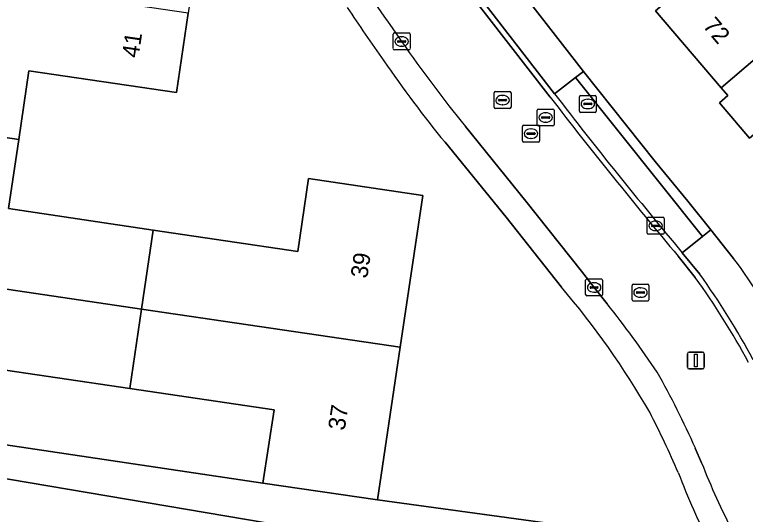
# Model space of a CAD drawing. Extents: x 164148 to 165261, y 382513 to 383432.
# Drawn here: x 164542.81 to 164585.98, y 383245.45 to 383274.98 of the extents above; entities that cross this region are included whole.
import ezdxf

# ---------------------------------------------------------------- set-up
doc = ezdxf.new("R2010")
doc.units = 0
for name, color, linetype in [('IMGEO_Brandkraan', 7, 'Continuous'), ('IMGEO_Erf', 7, 'Continuous'), ('IMGEO_Greppel_droge_sloot', 7, 'Continuous'), ('IMGEO_Groenvoorziening', 7, 'Continuous'), ('IMGEO_Kolk', 7, 'Continuous'), ('IMGEO_Lichtmast', 7, 'Continuous'), ('IMGEO_Muur', 7, 'Continuous'), ('IMGEO_Pand', 7, 'Continuous'), ('IMGEO_Pand_nummerreeks', 7, 'Continuous'), ('IMGEO_Parkeervlak_open', 7, 'Continuous'), ('IMGEO_Rijbaan_lokaal_open', 7, 'Continuous'), ('IMGEO_Rioolput', 7, 'Continuous'), ('IMGEO_Voetpad_open', 7, 'Continuous')]:
    doc.layers.add(name, color=color, linetype=linetype)

msp = doc.modelspace()

# ---------------------------------------------------------------- linework, layer by layer
at = {"layer": 'IMGEO_Brandkraan'}
for p, q in [((164576.17, 383269.275), (164576.17, 383270.127)), ((164576.245, 383270.201), (164577.097, 383270.201)), ((164576.658, 383269.981), (164576.683, 383269.981)), ((164577.171, 383270.127), (164577.171, 383269.275)), ((164576.429, 383269.695), (164576.429, 383269.707)), ((164576.867, 383269.658), (164576.469, 383269.658)), ((164576.472, 383269.744), (164576.87, 383269.744)), ((164576.913, 383269.707), (164576.913, 383269.695)), ((164577.097, 383269.201), (164576.245, 383269.201)), ((164576.681, 383269.421), (164576.656, 383269.421))]:
    msp.add_line(p, q, dxfattribs=at)
for points in [[(164576.17, 383269.275), (164576.17, 383270.127)], [(164576.245, 383270.201), (164577.097, 383270.201)], [(164577.171, 383270.127), (164577.171, 383269.275)], [(164577.097, 383269.201), (164576.245, 383269.201)]]:
    msp.add_lwpolyline(points, dxfattribs=at)
for centre, radius, start, end in [((164576.247, 383270.125), 0.0765, 91.552, 178.448), ((164576.247, 383270.125), 0.0765, 91.552, 178.448), ((164577.095, 383270.125), 0.0765, 1.552, 88.448), ((164577.095, 383270.125), 0.0765, 1.552, 88.448), ((164576.469, 383269.704), 0.0403, 85.8775, 175.7526), ((164576.466, 383269.694), 0.0366, 178.938, 274.7102), ((164576.87, 383269.701), 0.043, 264.8664, 352.4533), ((164576.874, 383269.706), 0.0386, 1.7309, 96.639), ((164576.247, 383269.277), 0.0765, 181.552, 268.448), ((164576.247, 383269.277), 0.0765, 181.552, 268.448), ((164577.095, 383269.277), 0.0765, 271.552, 358.448), ((164577.095, 383269.277), 0.0765, 271.552, 358.448)]:
    msp.add_arc(centre, radius, start, end, dxfattribs=at)
for centre, major_axis, ratio, start_param, end_param in [((164576.657, 383269.701), (-0.387, 0.002), 0.722429, 4.712389, 7.853982), ((164576.682, 383269.701), (-0.39, 0.002), 0.717154, 1.570796, 4.712389)]:
    msp.add_ellipse(centre, major_axis=major_axis, ratio=ratio, start_param=start_param, end_param=end_param, dxfattribs=at)
at = {"layer": 'IMGEO_Erf'}
for points in [[(164540.939, 383296.326), (164540.567, 383295.814), (164540.337, 383295.423), (164540.249, 383295.225), (164546.982, 383294.222), (164546.544, 383291.22), (164546.111, 383288.252), (164545.056, 383281.021), (164553.756, 383279.732), (164553.067, 383275.067), (164552.375, 383270.375), (164543.647, 383271.663), (164543.047, 383267.603), (164542.443, 383263.513), (164550.997, 383262.244), (164559.534, 383260.978), (164560.177, 383265.291), (164566.914, 383264.296), (164565.584, 383255.322), (164564.251, 383246.318), (164583.934, 383243.607)], [(164571.503, 383277.936), (164576.415, 383271.617), (164580.653, 383266.29), (164582.585, 383263.961), (164583.944, 383262.272), (164585.284, 383260.567)], [(164575.104, 383258.878), (164571.837, 383263.001), (164568.232, 383267.435)]]:
    msp.add_lwpolyline(points, dxfattribs=at)
for points in [[(164588.439, 383266.118), (164586.724, 383268.118), (164586.214, 383267.684), (164584.449, 383269.761), (164584.944, 383270.195), (164584.546, 383270.661), (164580.662, 383275.211), (164584.498, 383278.504), (164582.553, 383280.79), (164588.787, 383286.094), (164594.61, 383279.268), (164594.769, 383279.082), (164593.111, 383277.661), (164598.792, 383271.032), (164593.881, 383266.823), (164591.925, 383269.105)], [(164557.474, 383247.292), (164558.145, 383251.619), (164549.612, 383252.884), (164541.054, 383254.153), (164540.41, 383249.845)]]:
    msp.add_lwpolyline(points, close=True, dxfattribs=at)
for centre, radius, start, end in [((164640.067, 383326.157), 92.732, 213.18571, 215.54367), ((164621.712, 383311.398), 69.23, 214.43557, 219.42218), ((164560.668, 383241.958), 30.858, 26.171, 37.0887), ((164538.521, 383227.497), 48.199, 29.8475, 40.623), ((164527.053, 383224.129), 59.886, 23.40418, 27.18044), ((164621.055, 383262.744), 41.764, 200.7952, 207.2728)]:
    msp.add_arc(centre, radius, start, end, dxfattribs=at)
at = {"layer": 'IMGEO_Greppel_droge_sloot'}
msp.add_lwpolyline([(164536.099, 383245.494), (164577.946, 383238.829), (164578.341, 383241.442), (164536.737, 383248.494)], dxfattribs=at)
at = {"layer": 'IMGEO_Groenvoorziening'}
for points in [[(164583.934, 383243.607), (164564.251, 383246.318), (164557.474, 383247.292), (164540.41, 383249.845), (164533.666, 383250.858), (164532.495, 383251.052), (164530.74, 383238.876), (164581.38, 383231.31), (164587.504, 383230.395), (164588.82, 383230.206), (164593.829, 383229.46)], [(164536.737, 383248.494), (164578.341, 383241.442), (164577.946, 383238.829), (164536.099, 383245.494)]]:
    msp.add_lwpolyline(points, dxfattribs=at)
at = {"layer": 'IMGEO_Kolk'}
for p, q in [((164565.169, 383272.966), (164565.169, 383273.818)), ((164565.244, 383273.892), (164566.096, 383273.892)), ((164566.17, 383273.818), (164566.17, 383272.966)), ((164565.428, 383273.386), (164565.428, 383273.398)), ((164565.471, 383273.435), (164565.869, 383273.435)), ((164565.657, 383273.672), (164565.682, 383273.672)), ((164565.912, 383273.398), (164565.912, 383273.386)), ((164565.866, 383273.349), (164565.468, 383273.349)), ((164565.68, 383273.112), (164565.655, 383273.112)), ((164566.096, 383272.892), (164565.244, 383272.892)), ((164571.131, 383269.502), (164571.131, 383270.354)), ((164571.206, 383270.428), (164572.058, 383270.428)), ((164572.132, 383270.354), (164572.132, 383269.502)), ((164571.39, 383269.922), (164571.39, 383269.934)), ((164571.433, 383269.971), (164571.831, 383269.971)), ((164571.619, 383270.208), (164571.644, 383270.208)), ((164571.874, 383269.934), (164571.874, 383269.922)), ((164571.828, 383269.885), (164571.43, 383269.885)), ((164571.642, 383269.648), (164571.617, 383269.648)), ((164572.058, 383269.428), (164571.206, 383269.428)), ((164580.247, 383263.001), (164581.099, 383263.001)), ((164580.172, 383262.075), (164580.172, 383262.927)), ((164580.66, 383262.781), (164580.685, 383262.781)), ((164581.173, 383262.927), (164581.173, 383262.075)), ((164580.431, 383262.495), (164580.431, 383262.507)), ((164580.869, 383262.458), (164580.471, 383262.458)), ((164580.474, 383262.544), (164580.872, 383262.544)), ((164580.683, 383262.221), (164580.658, 383262.221)), ((164580.915, 383262.507), (164580.915, 383262.495)), ((164581.099, 383262.001), (164580.247, 383262.001)), ((164576.54, 383258.433), (164576.54, 383259.285)), ((164576.615, 383259.359), (164577.467, 383259.359)), ((164577.028, 383259.139), (164577.053, 383259.139)), ((164577.541, 383259.285), (164577.541, 383258.433)), ((164576.799, 383258.853), (164576.799, 383258.865)), ((164577.237, 383258.816), (164576.839, 383258.816)), ((164576.842, 383258.902), (164577.24, 383258.902)), ((164577.283, 383258.865), (164577.283, 383258.853)), ((164577.467, 383258.359), (164576.615, 383258.359)), ((164577.051, 383258.579), (164577.026, 383258.579))]:
    msp.add_line(p, q, dxfattribs=at)
for points in [[(164565.169, 383272.966), (164565.169, 383273.818)], [(164565.244, 383273.892), (164566.096, 383273.892)], [(164566.17, 383273.818), (164566.17, 383272.966)], [(164566.096, 383272.892), (164565.244, 383272.892)], [(164571.131, 383269.502), (164571.131, 383270.354)], [(164571.206, 383270.428), (164572.058, 383270.428)], [(164572.132, 383270.354), (164572.132, 383269.502)], [(164572.058, 383269.428), (164571.206, 383269.428)], [(164580.247, 383263.001), (164581.099, 383263.001)], [(164580.172, 383262.075), (164580.172, 383262.927)], [(164581.173, 383262.927), (164581.173, 383262.075)], [(164581.099, 383262.001), (164580.247, 383262.001)], [(164576.54, 383258.433), (164576.54, 383259.285)], [(164576.615, 383259.359), (164577.467, 383259.359)], [(164577.541, 383259.285), (164577.541, 383258.433)], [(164577.467, 383258.359), (164576.615, 383258.359)]]:
    msp.add_lwpolyline(points, dxfattribs=at)
for centre, radius, start, end in [((164565.246, 383273.816), 0.0765, 91.552, 178.448), ((164565.246, 383273.816), 0.0765, 91.552, 178.448), ((164566.094, 383273.816), 0.0765, 1.552, 88.448), ((164566.094, 383273.816), 0.0765, 1.552, 88.448), ((164565.468, 383273.395), 0.0403, 85.8775, 175.7526), ((164565.465, 383273.385), 0.0366, 178.938, 274.7102), ((164565.869, 383273.392), 0.043, 264.8664, 352.4533), ((164565.873, 383273.397), 0.0386, 1.7309, 96.639), ((164565.246, 383272.968), 0.0765, 181.552, 268.448), ((164565.246, 383272.968), 0.0765, 181.552, 268.448), ((164566.094, 383272.968), 0.0765, 271.552, 358.448), ((164566.094, 383272.968), 0.0765, 271.552, 358.448), ((164571.208, 383270.352), 0.0765, 91.552, 178.448), ((164571.208, 383270.352), 0.0765, 91.552, 178.448), ((164572.056, 383270.352), 0.0765, 1.552, 88.448), ((164572.056, 383270.352), 0.0765, 1.552, 88.448), ((164571.43, 383269.931), 0.0403, 85.8775, 175.7526), ((164571.427, 383269.921), 0.0366, 178.938, 274.7102), ((164571.831, 383269.928), 0.043, 264.8664, 352.4533), ((164571.835, 383269.933), 0.0386, 1.7309, 96.639), ((164571.208, 383269.504), 0.0765, 181.552, 268.448), ((164571.208, 383269.504), 0.0765, 181.552, 268.448), ((164572.056, 383269.504), 0.0765, 271.552, 358.448), ((164572.056, 383269.504), 0.0765, 271.552, 358.448), ((164580.249, 383262.925), 0.0765, 91.552, 178.448), ((164580.249, 383262.925), 0.0765, 91.552, 178.448), ((164581.097, 383262.925), 0.0765, 1.552, 88.448), ((164581.097, 383262.925), 0.0765, 1.552, 88.448), ((164580.471, 383262.504), 0.0403, 85.8775, 175.7526), ((164580.468, 383262.494), 0.0366, 178.938, 274.7102), ((164580.872, 383262.501), 0.043, 264.8664, 352.4533), ((164580.876, 383262.506), 0.0386, 1.7309, 96.639), ((164580.249, 383262.077), 0.0765, 181.552, 268.448), ((164580.249, 383262.077), 0.0765, 181.552, 268.448), ((164581.097, 383262.077), 0.0765, 271.552, 358.448), ((164581.097, 383262.077), 0.0765, 271.552, 358.448), ((164576.617, 383259.283), 0.0765, 91.552, 178.448), ((164576.617, 383259.283), 0.0765, 91.552, 178.448), ((164577.465, 383259.283), 0.0765, 1.552, 88.448), ((164577.465, 383259.283), 0.0765, 1.552, 88.448), ((164576.839, 383258.862), 0.0403, 85.8775, 175.7526), ((164576.836, 383258.852), 0.0366, 178.938, 274.7102), ((164577.24, 383258.859), 0.043, 264.8664, 352.4533), ((164577.244, 383258.864), 0.0386, 1.7309, 96.639), ((164576.617, 383258.435), 0.0765, 181.552, 268.448), ((164576.617, 383258.435), 0.0765, 181.552, 268.448), ((164577.465, 383258.435), 0.0765, 271.552, 358.448), ((164577.465, 383258.435), 0.0765, 271.552, 358.448)]:
    msp.add_arc(centre, radius, start, end, dxfattribs=at)
for centre, major_axis, ratio, start_param, end_param in [((164565.656, 383273.392), (-0.387, 0.002), 0.722429, 4.712389, 7.853982), ((164565.681, 383273.392), (-0.39, 0.002), 0.717154, 1.570796, 4.712389), ((164571.618, 383269.928), (-0.387, 0.002), 0.722429, 4.712389, 7.853982), ((164571.643, 383269.928), (-0.39, 0.002), 0.717154, 1.570796, 4.712389), ((164580.659, 383262.501), (-0.387, 0.002), 0.722429, 4.712389, 7.853982), ((164580.684, 383262.501), (-0.39, 0.002), 0.717154, 1.570796, 4.712389), ((164577.027, 383258.859), (-0.387, 0.002), 0.722429, 4.712389, 7.853982), ((164577.052, 383258.859), (-0.39, 0.002), 0.717154, 1.570796, 4.712389)]:
    msp.add_ellipse(centre, major_axis=major_axis, ratio=ratio, start_param=start_param, end_param=end_param, dxfattribs=at)
at = {"layer": 'IMGEO_Lichtmast'}
for p, q in [((164582.556, 383254.142), (164582.556, 383254.942)), ((164582.556, 383254.942), (164582.556, 383254.142)), ((164582.656, 383255.042), (164583.446, 383255.042)), ((164583.446, 383255.042), (164582.656, 383255.042)), ((164583.546, 383254.942), (164583.546, 383254.142)), ((164583.546, 383254.142), (164583.546, 383254.942)), ((164583.446, 383254.042), (164582.656, 383254.042)), ((164582.656, 383254.042), (164583.446, 383254.042))]:
    msp.add_line(p, q, dxfattribs=at)
msp.add_lwpolyline([(164582.976, 383254.917), (164583.126, 383254.917), (164583.126, 383254.167), (164582.976, 383254.167), (164582.976, 383254.917)], dxfattribs=at)
for centre, start, end in [((164582.656, 383254.942), 90, 180), ((164582.656, 383254.942), 90, 180), ((164583.446, 383254.942), 0, 90), ((164583.446, 383254.942), 360, 90), ((164582.656, 383254.142), 180, 270), ((164582.656, 383254.142), 180, 270), ((164583.446, 383254.142), 270, 0), ((164583.446, 383254.142), 270, 0)]:
    msp.add_arc(centre, 0.1, start, end, dxfattribs=at)
at = {"layer": 'IMGEO_Muur'}
msp.add_lwpolyline([(164557.474, 383247.292), (164540.41, 383249.845)], dxfattribs=at)
at = {"layer": 'IMGEO_Pand'}
for points in [[(164594.61, 383279.268), (164588.787, 383286.094), (164582.553, 383280.79), (164584.498, 383278.504), (164580.662, 383275.211), (164584.546, 383270.661)], [(164594.61, 383279.268), (164584.546, 383270.661), (164584.944, 383270.195), (164584.449, 383269.761), (164586.214, 383267.684), (164586.724, 383268.118), (164588.439, 383266.118), (164591.925, 383269.105), (164593.881, 383266.823), (164598.792, 383271.032), (164593.111, 383277.661), (164594.769, 383279.082)], [(164543.047, 383267.603), (164543.647, 383271.663), (164552.375, 383270.375), (164553.067, 383275.067), (164537.597, 383277.356), (164536.299, 383268.602)], [(164534.999, 383259.847), (164550.307, 383257.582), (164550.997, 383262.244), (164542.443, 383263.513), (164543.047, 383267.603), (164536.299, 383268.602)], [(164550.307, 383257.582), (164565.584, 383255.322), (164566.914, 383264.296), (164560.177, 383265.291), (164559.534, 383260.978), (164550.997, 383262.244)], [(164534.999, 383259.847), (164533.666, 383250.858), (164540.41, 383249.845), (164541.054, 383254.153), (164549.612, 383252.884), (164550.307, 383257.582)], [(164550.307, 383257.582), (164549.612, 383252.884), (164558.145, 383251.619), (164557.474, 383247.292), (164564.251, 383246.318), (164565.584, 383255.322)]]:
    msp.add_lwpolyline(points, close=True, dxfattribs=at)
at = {"layer": 'IMGEO_Parkeervlak_open'}
for points in [[(164575.947, 383271.255), (164574.707, 383270.298)], [(164582.252, 383260.911), (164583.453, 383261.877), (164575.947, 383271.255)]]:
    msp.add_lwpolyline(points, dxfattribs=at)
msp.add_arc((164791.739, 383437.017), 273.675, 217.53054, 220.0521, dxfattribs=at)
at = {"layer": 'IMGEO_Rijbaan_lokaal_open'}
for points in [[(164569.53, 383276.467), (164574.452, 383270.101)], [(164574.452, 383270.101), (164569.53, 383276.467)], [(164574.707, 383270.298), (164569.788, 383276.659)], [(164569.442, 383268.372), (164573.003, 383263.948), (164576.294, 383259.826), (164577.041, 383258.859), (164577.816, 383257.881)], [(164583.281, 383259.642), (164582.252, 383260.911)], [(164582.005, 383260.704), (164583.02, 383259.454)], [(164583.02, 383259.454), (164582.005, 383260.704)], [(164583.02, 383249.359), (164583.394, 383248.501)]]:
    msp.add_lwpolyline(points, dxfattribs=at)
for centre, radius, start, end in [((164693.124, 383364.005), 156.382, 208.2557, 215.41089), ((164626.306, 383315.026), 73.553, 214.4746, 219.3674), ((164791.942, 383437.178), 274.257, 217.53173, 220.05062), ((164791.942, 383437.178), 274.257, 217.53173, 220.05062), ((164791.739, 383437.017), 273.675, 217.53054, 220.0521), ((164546.932, 383233.43), 44.814, 28.1595, 35.7963), ((164546.508, 383233.169), 44.989, 28.1973, 35.7499), ((164546.508, 383233.169), 44.989, 28.1973, 35.7499), ((164532.188, 383221.398), 58.42, 33.74211, 38.64475), ((164539.739, 383230.446), 47.233, 23.604, 29.6996), ((164620.833, 383263.009), 40.152, 201.1821, 207.6451)]:
    msp.add_arc(centre, radius, start, end, dxfattribs=at)
at = {"layer": 'IMGEO_Rioolput'}
for p, q in [((164573.677, 383268.473), (164573.677, 383269.325)), ((164573.752, 383269.399), (164574.604, 383269.399)), ((164574.165, 383269.179), (164574.19, 383269.179)), ((164574.678, 383269.325), (164574.678, 383268.473)), ((164573.936, 383268.893), (164573.936, 383268.905)), ((164574.374, 383268.856), (164573.976, 383268.856)), ((164573.979, 383268.942), (164574.377, 383268.942)), ((164574.188, 383268.619), (164574.163, 383268.619)), ((164574.42, 383268.905), (164574.42, 383268.893)), ((164572.806, 383267.521), (164572.806, 383268.373)), ((164572.881, 383268.447), (164573.733, 383268.447)), ((164573.294, 383268.227), (164573.319, 383268.227)), ((164574.604, 383268.399), (164573.752, 383268.399)), ((164573.807, 383268.373), (164573.807, 383267.521)), ((164573.065, 383267.941), (164573.065, 383267.953)), ((164573.503, 383267.904), (164573.105, 383267.904)), ((164573.108, 383267.99), (164573.506, 383267.99)), ((164573.549, 383267.953), (164573.549, 383267.941)), ((164573.733, 383267.447), (164572.881, 383267.447)), ((164573.317, 383267.667), (164573.292, 383267.667)), ((164579.281, 383258.13), (164579.281, 383258.982)), ((164579.356, 383259.056), (164580.208, 383259.056)), ((164579.769, 383258.836), (164579.794, 383258.836)), ((164580.282, 383258.982), (164580.282, 383258.13)), ((164579.54, 383258.55), (164579.54, 383258.562)), ((164579.978, 383258.513), (164579.58, 383258.513)), ((164579.583, 383258.599), (164579.981, 383258.599)), ((164579.792, 383258.276), (164579.767, 383258.276)), ((164580.024, 383258.562), (164580.024, 383258.55)), ((164580.208, 383258.056), (164579.356, 383258.056))]:
    msp.add_line(p, q, dxfattribs=at)
for points in [[(164573.677, 383268.473), (164573.677, 383269.325)], [(164573.752, 383269.399), (164574.604, 383269.399)], [(164574.678, 383269.325), (164574.678, 383268.473)], [(164572.806, 383267.521), (164572.806, 383268.373)], [(164572.881, 383268.447), (164573.733, 383268.447)], [(164574.604, 383268.399), (164573.752, 383268.399)], [(164573.807, 383268.373), (164573.807, 383267.521)], [(164573.733, 383267.447), (164572.881, 383267.447)], [(164579.281, 383258.13), (164579.281, 383258.982)], [(164579.356, 383259.056), (164580.208, 383259.056)], [(164580.282, 383258.982), (164580.282, 383258.13)], [(164580.208, 383258.056), (164579.356, 383258.056)]]:
    msp.add_lwpolyline(points, dxfattribs=at)
for centre, radius, start, end in [((164573.754, 383269.323), 0.0765, 91.552, 178.448), ((164573.754, 383269.323), 0.0765, 91.552, 178.448), ((164574.602, 383269.323), 0.0765, 1.552, 88.448), ((164574.602, 383269.323), 0.0765, 1.552, 88.448), ((164573.976, 383268.902), 0.0403, 85.8775, 175.7526), ((164573.973, 383268.892), 0.0366, 178.938, 274.7102), ((164574.377, 383268.899), 0.043, 264.8664, 352.4533), ((164574.381, 383268.904), 0.0386, 1.7309, 96.639), ((164572.883, 383268.371), 0.0765, 91.552, 178.448), ((164572.883, 383268.371), 0.0765, 91.552, 178.448), ((164573.754, 383268.475), 0.0765, 181.552, 268.448), ((164573.754, 383268.475), 0.0765, 181.552, 268.448), ((164573.731, 383268.371), 0.0765, 1.552, 88.448), ((164573.731, 383268.371), 0.0765, 1.552, 88.448), ((164574.602, 383268.475), 0.0765, 271.552, 358.448), ((164574.602, 383268.475), 0.0765, 271.552, 358.448), ((164573.105, 383267.95), 0.0403, 85.8775, 175.7526), ((164573.102, 383267.94), 0.0366, 178.938, 274.7102), ((164573.506, 383267.947), 0.043, 264.8664, 352.4533), ((164573.51, 383267.952), 0.0386, 1.7309, 96.639), ((164572.883, 383267.523), 0.0765, 181.552, 268.448), ((164572.883, 383267.523), 0.0765, 181.552, 268.448), ((164573.731, 383267.523), 0.0765, 271.552, 358.448), ((164573.731, 383267.523), 0.0765, 271.552, 358.448), ((164579.358, 383258.98), 0.0765, 91.552, 178.448), ((164579.358, 383258.98), 0.0765, 91.552, 178.448), ((164580.206, 383258.98), 0.0765, 1.552, 88.448), ((164580.206, 383258.98), 0.0765, 1.552, 88.448), ((164579.58, 383258.559), 0.0403, 85.8775, 175.7526), ((164579.577, 383258.549), 0.0366, 178.938, 274.7102), ((164579.981, 383258.556), 0.043, 264.8664, 352.4533), ((164579.985, 383258.561), 0.0386, 1.7309, 96.639), ((164579.358, 383258.132), 0.0765, 181.552, 268.448), ((164579.358, 383258.132), 0.0765, 181.552, 268.448), ((164580.206, 383258.132), 0.0765, 271.552, 358.448), ((164580.206, 383258.132), 0.0765, 271.552, 358.448)]:
    msp.add_arc(centre, radius, start, end, dxfattribs=at)
for centre, major_axis, ratio, start_param, end_param in [((164574.164, 383268.899), (-0.387, 0.002), 0.722429, 4.712389, 7.853982), ((164574.189, 383268.899), (-0.39, 0.002), 0.717154, 1.570796, 4.712389), ((164573.293, 383267.947), (-0.387, 0.002), 0.722429, 4.712389, 7.853982), ((164573.318, 383267.947), (-0.39, 0.002), 0.717154, 1.570796, 4.712389), ((164579.768, 383258.556), (-0.387, 0.002), 0.722429, 4.712389, 7.853982), ((164579.793, 383258.556), (-0.39, 0.002), 0.717154, 1.570796, 4.712389)]:
    msp.add_ellipse(centre, major_axis=major_axis, ratio=ratio, start_param=start_param, end_param=end_param, dxfattribs=at)
at = {"layer": 'IMGEO_Voetpad_open'}
for points in [[(164571.503, 383277.936), (164571.04, 383277.591), (164569.788, 383276.659), (164574.707, 383270.298), (164575.947, 383271.255), (164576.415, 383271.617)], [(164576.415, 383271.617), (164575.947, 383271.255), (164583.453, 383261.877), (164583.944, 383262.272), (164582.585, 383263.961), (164580.653, 383266.29)]]:
    msp.add_lwpolyline(points, close=True, dxfattribs=at)
for points in [[(164577.816, 383257.881), (164577.041, 383258.859), (164576.294, 383259.826), (164573.003, 383263.948), (164569.442, 383268.372)], [(164568.232, 383267.435), (164571.837, 383263.001), (164575.104, 383258.878)], [(164583.944, 383262.272), (164583.453, 383261.877), (164582.252, 383260.911), (164583.281, 383259.642)], [(164585.284, 383260.567), (164583.944, 383262.272)], [(164583.394, 383248.501), (164583.02, 383249.359)]]:
    msp.add_lwpolyline(points, dxfattribs=at)
for centre, radius, start, end in [((164693.124, 383364.005), 156.382, 208.2557, 215.41089), ((164640.067, 383326.157), 92.732, 213.18571, 215.54367), ((164626.306, 383315.026), 73.553, 214.4746, 219.3674), ((164621.712, 383311.398), 69.23, 214.43557, 219.42218), ((164560.668, 383241.958), 30.858, 26.171, 37.0887), ((164546.932, 383233.43), 44.814, 28.1595, 35.7963), ((164538.521, 383227.497), 48.199, 29.8475, 40.623), ((164532.188, 383221.398), 58.42, 33.74211, 38.64475), ((164539.739, 383230.446), 47.233, 23.604, 29.6996), ((164527.053, 383224.129), 59.886, 23.40418, 27.18044), ((164620.833, 383263.009), 40.152, 201.1821, 207.6451), ((164621.055, 383262.744), 41.764, 200.7952, 207.2728)]:
    msp.add_arc(centre, radius, start, end, dxfattribs=at)

# ---------------------------------------------------------------- texts
at = {"layer": 'IMGEO_Pand_nummerreeks'}
for s, rotation, p in [('72', 310.2902, (164583.421, 383274.294)), ('41', 81.6006, (164550.124, 383272.384)), ('39', 81.572, (164563.635, 383259.36)), ('37', 81.572, (164562.304, 383250.374))]:
    msp.add_text(s, height=1, rotation=rotation, dxfattribs=at).set_placement(p)

doc.saveas('drawing.dxf')
